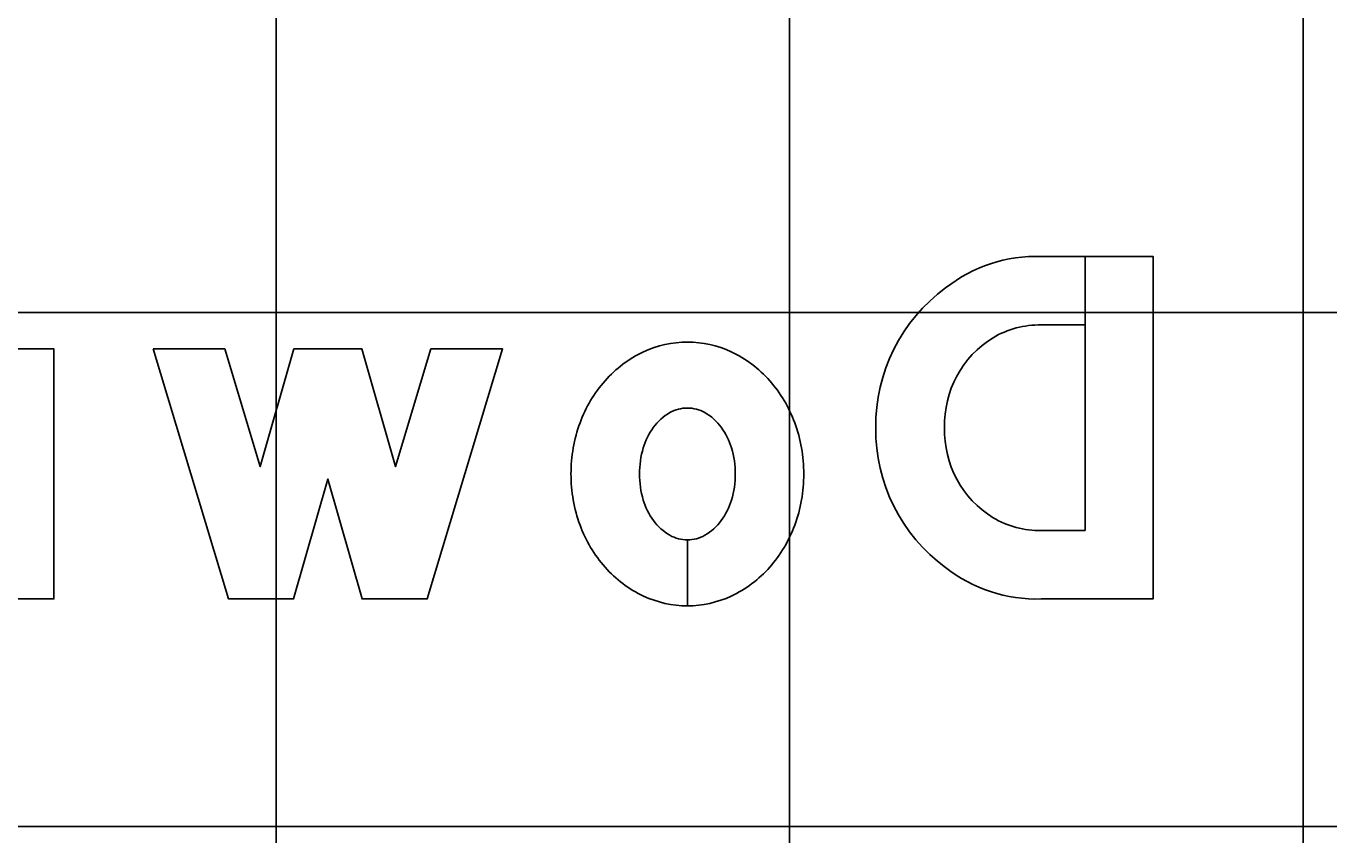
# Model space of a CAD drawing. Extents: x 2193008 to 2198143, y 1236112 to 1237864.
# Drawn here: x 2196697.73 to 2196702.81, y 1237209.01 to 1237212.16 of the extents above; entities that cross this region are included whole.
import ezdxf

# ---------------------------------------------------------------- set-up
doc = ezdxf.new("R2010")
doc.units = 0
for name, color, linetype in [('GSBWFILL', 7, 'Continuous'), ('GSCOLORFILL', 7, 'Continuous'), ('GSOUTLINE', 7, 'Continuous'), ('M-ROADS', 7, 'Continuous')]:
    doc.layers.add(name, color=color, linetype=linetype)

msp = doc.modelspace()

# ---------------------------------------------------------------- linework, layer by layer
at = {"layer": 'GSBWFILL'}
for p, q in [((2196701.6867, 1237210.1983), (2196701.8574, 1237210.1983)), ((2196700.3085, 1237209.905), (2196700.3085, 1237210.1617)), ((2196700.3086, 1237210.1617), (2196700.3086, 1237209.905))]:
    msp.add_line(p, q, dxfattribs=at)
for points in [[(2196701.8574, 1237210.1983), (2196701.8574, 1237211.265), (2196702.1219, 1237211.265), (2196702.1219, 1237209.9317), (2196701.6867, 1237209.9317)], [(2196701.6867, 1237211.265), (2196701.8573, 1237211.265), (2196701.8573, 1237210.9983), (2196701.6867, 1237210.9983)], [(2196697.5752, 1237210.8569), (2196697.5752, 1237210.905), (2196697.8419, 1237210.905), (2196697.8419, 1237209.9317), (2196697.5752, 1237209.9317), (2196697.5752, 1237210.5165)]]:
    msp.add_lwpolyline(points, dxfattribs=at)
msp.add_lwpolyline([(2196698.2286, 1237210.905), (2196698.5219, 1237209.9317), (2196698.7752, 1237209.9317), (2196698.9086, 1237210.3983), (2196699.0419, 1237209.9317), (2196699.2952, 1237209.9317), (2196699.5886, 1237210.905), (2196699.31, 1237210.905), (2196699.172, 1237210.447), (2196699.0411, 1237210.905), (2196698.776, 1237210.905), (2196698.6451, 1237210.447), (2196698.5071, 1237210.905)], close=True, dxfattribs=at)
for centre, major_axis, ratio, start_param, end_param in [((2196701.6692, 1237210.6817), (0, -0.5836), 0.992009, 3.111301, 3.802985), ((2196701.7004, 1237210.605), (0, -0.6639), 0.992009, 3.769463, 4.722379), ((2196701.6803, 1237210.6376), (0, -0.3608), 0.992009, 3.123742, 3.672538), ((2196701.705, 1237210.6087), (0, -0.3983), 0.992009, 3.689617, 4.738495), ((2196700.3339, 1237210.4759), (0, -0.4615), 0.999994, 3.580164, 3.98898), ((2196700.3086, 1237210.5299), (0, -0.4018), 0.999994, 3.141593, 3.580164), ((2196700.3086, 1237210.5299), (0, -0.4018), 0.999994, 2.703022, 3.141593), ((2196700.2832, 1237210.4759), (0, -0.4615), 0.999994, 2.294205, 2.703022), ((2196700.3734, 1237210.441), (0, -0.5141), 0.999994, 3.98898, 4.361709), ((2196700.2437, 1237210.441), (0, -0.5141), 0.999994, 1.921476, 2.294205), ((2196700.3411, 1237210.4801), (0, -0.2035), 0.999994, 3.659317, 4.083593), ((2196700.3086, 1237210.5373), (0, -0.1377), 0.999994, 3.141593, 3.659317), ((2196700.3086, 1237210.5373), (0, -0.1377), 0.999994, 2.623869, 3.141593), ((2196700.276, 1237210.4801), (0, -0.2035), 0.999994, 2.199593, 2.623869), ((2196700.4353, 1237210.4183), (0, -0.5801), 0.999994, 4.361709, 4.712389), ((2196700.3925, 1237210.4428), (0, -0.267), 0.999994, 4.083593, 4.419789), ((2196700.2246, 1237210.4428), (0, -0.267), 0.999994, 1.863396, 2.199593), ((2196700.1818, 1237210.4183), (0, -0.5801), 0.999994, 1.570796, 1.921476), ((2196701.7004, 1237210.5917), (0, -0.6639), 0.992009, 4.702399, 5.655315), ((2196701.705, 1237210.5879), (0, -0.3983), 0.992009, 4.686283, 5.735161), ((2196700.4736, 1237210.4183), (0, -0.3517), 0.999994, 4.419789, 4.712389), ((2196700.1435, 1237210.4183), (0, -0.3517), 0.999994, 1.570796, 1.863396), ((2196700.4353, 1237210.4183), (0, -0.5801), 0.999994, 4.712389, 5.063069), ((2196700.4736, 1237210.4183), (0, -0.3517), 0.999994, 4.712389, 5.004989), ((2196700.1435, 1237210.4183), (0, -0.3517), 0.999994, 1.278197, 1.570796), ((2196700.1818, 1237210.4183), (0, -0.5801), 0.999994, 1.220117, 1.570796), ((2196700.3925, 1237210.3939), (0, -0.267), 0.999994, 5.004989, 5.341185), ((2196700.2246, 1237210.3939), (0, -0.267), 0.999994, 0.942, 1.278197), ((2196700.3411, 1237210.3565), (0, -0.2035), 0.999994, 5.341185, 5.765461), ((2196700.276, 1237210.3565), (0, -0.2035), 0.999994, 0.517724, 0.942), ((2196701.6803, 1237210.5591), (0, -0.3608), 0.992009, 5.75224, 6.301036), ((2196700.3734, 1237210.3957), (0, -0.5141), 0.999994, 5.063069, 5.435798), ((2196700.2437, 1237210.3957), (0, -0.5141), 0.999994, 0.847388, 1.220117), ((2196700.3086, 1237210.2993), (0, -0.1377), 0.999994, 5.765461, 6.282701), ((2196700.3086, 1237210.2993), (0, -0.1377), 0.999994, 0, 0.517724), ((2196700.3339, 1237210.3608), (0, -0.4615), 0.999994, 5.435798, 5.844614), ((2196700.2832, 1237210.3608), (0, -0.4615), 0.999994, 0.438571, 0.847388), ((2196701.6692, 1237210.515), (0, -0.5836), 0.992009, 5.621793, 6.313477), ((2196700.3086, 1237210.3068), (0, -0.4018), 0.999994, 5.844614, 6.283019), ((2196700.3086, 1237210.3068), (0, -0.4018), 0.999994, 0, 0.438571)]:
    msp.add_ellipse(centre, major_axis=major_axis, ratio=ratio, start_param=start_param, end_param=end_param, dxfattribs=at)
at = {"layer": 'GSCOLORFILL'}
for p, q in [((2196701.6867, 1237210.1983), (2196701.8574, 1237210.1983)), ((2196700.3085, 1237209.905), (2196700.3085, 1237210.1617)), ((2196700.3086, 1237210.1617), (2196700.3086, 1237209.905))]:
    msp.add_line(p, q, dxfattribs=at)
for points in [[(2196701.8574, 1237210.1983), (2196701.8574, 1237211.265), (2196702.1219, 1237211.265), (2196702.1219, 1237209.9317), (2196701.6867, 1237209.9317)], [(2196701.6867, 1237211.265), (2196701.8573, 1237211.265), (2196701.8573, 1237210.9983), (2196701.6867, 1237210.9983)], [(2196697.5752, 1237210.8569), (2196697.5752, 1237210.905), (2196697.8419, 1237210.905), (2196697.8419, 1237209.9317), (2196697.5752, 1237209.9317), (2196697.5752, 1237210.5165)]]:
    msp.add_lwpolyline(points, dxfattribs=at)
msp.add_lwpolyline([(2196698.2286, 1237210.905), (2196698.5219, 1237209.9317), (2196698.7752, 1237209.9317), (2196698.9086, 1237210.3983), (2196699.0419, 1237209.9317), (2196699.2952, 1237209.9317), (2196699.5886, 1237210.905), (2196699.31, 1237210.905), (2196699.172, 1237210.447), (2196699.0411, 1237210.905), (2196698.776, 1237210.905), (2196698.6451, 1237210.447), (2196698.5071, 1237210.905)], close=True, dxfattribs=at)
for centre, major_axis, ratio, start_param, end_param in [((2196701.6692, 1237210.6817), (0, -0.5836), 0.992009, 3.111301, 3.802985), ((2196701.7004, 1237210.605), (0, -0.6639), 0.992009, 3.769463, 4.722379), ((2196701.6803, 1237210.6376), (0, -0.3608), 0.992009, 3.123742, 3.672538), ((2196701.705, 1237210.6087), (0, -0.3983), 0.992009, 3.689617, 4.738495), ((2196700.3339, 1237210.4759), (0, -0.4615), 0.999994, 3.580164, 3.98898), ((2196700.3086, 1237210.5299), (0, -0.4018), 0.999994, 3.141593, 3.580164), ((2196700.3086, 1237210.5299), (0, -0.4018), 0.999994, 2.703022, 3.141593), ((2196700.2832, 1237210.4759), (0, -0.4615), 0.999994, 2.294205, 2.703022), ((2196700.3734, 1237210.441), (0, -0.5141), 0.999994, 3.98898, 4.361709), ((2196700.2437, 1237210.441), (0, -0.5141), 0.999994, 1.921476, 2.294205), ((2196700.3411, 1237210.4801), (0, -0.2035), 0.999994, 3.659317, 4.083593), ((2196700.3086, 1237210.5373), (0, -0.1377), 0.999994, 3.141593, 3.659317), ((2196700.3086, 1237210.5373), (0, -0.1377), 0.999994, 2.623869, 3.141593), ((2196700.276, 1237210.4801), (0, -0.2035), 0.999994, 2.199593, 2.623869), ((2196700.4353, 1237210.4183), (0, -0.5801), 0.999994, 4.361709, 4.712389), ((2196700.3925, 1237210.4428), (0, -0.267), 0.999994, 4.083593, 4.419789), ((2196700.2246, 1237210.4428), (0, -0.267), 0.999994, 1.863396, 2.199593), ((2196700.1818, 1237210.4183), (0, -0.5801), 0.999994, 1.570796, 1.921476), ((2196701.7004, 1237210.5917), (0, -0.6639), 0.992009, 4.702399, 5.655315), ((2196701.705, 1237210.5879), (0, -0.3983), 0.992009, 4.686283, 5.735161), ((2196700.4736, 1237210.4183), (0, -0.3517), 0.999994, 4.419789, 4.712389), ((2196700.1435, 1237210.4183), (0, -0.3517), 0.999994, 1.570796, 1.863396), ((2196700.4353, 1237210.4183), (0, -0.5801), 0.999994, 4.712389, 5.063069), ((2196700.4736, 1237210.4183), (0, -0.3517), 0.999994, 4.712389, 5.004989), ((2196700.1435, 1237210.4183), (0, -0.3517), 0.999994, 1.278197, 1.570796), ((2196700.1818, 1237210.4183), (0, -0.5801), 0.999994, 1.220117, 1.570796), ((2196700.3925, 1237210.3939), (0, -0.267), 0.999994, 5.004989, 5.341185), ((2196700.2246, 1237210.3939), (0, -0.267), 0.999994, 0.942, 1.278197), ((2196700.3411, 1237210.3565), (0, -0.2035), 0.999994, 5.341185, 5.765461), ((2196700.276, 1237210.3565), (0, -0.2035), 0.999994, 0.517724, 0.942), ((2196701.6803, 1237210.5591), (0, -0.3608), 0.992009, 5.75224, 6.301036), ((2196700.3734, 1237210.3957), (0, -0.5141), 0.999994, 5.063069, 5.435798), ((2196700.2437, 1237210.3957), (0, -0.5141), 0.999994, 0.847388, 1.220117), ((2196700.3086, 1237210.2993), (0, -0.1377), 0.999994, 5.765461, 6.282701), ((2196700.3086, 1237210.2993), (0, -0.1377), 0.999994, 0, 0.517724), ((2196700.3339, 1237210.3608), (0, -0.4615), 0.999994, 5.435798, 5.844614), ((2196700.2832, 1237210.3608), (0, -0.4615), 0.999994, 0.438571, 0.847388), ((2196701.6692, 1237210.515), (0, -0.5836), 0.992009, 5.621793, 6.313477), ((2196700.3086, 1237210.3068), (0, -0.4018), 0.999994, 5.844614, 6.283019), ((2196700.3086, 1237210.3068), (0, -0.4018), 0.999994, 0, 0.438571)]:
    msp.add_ellipse(centre, major_axis=major_axis, ratio=ratio, start_param=start_param, end_param=end_param, dxfattribs=at)
at = {"layer": 'GSOUTLINE'}
for p, q in [((2196701.6867, 1237210.1983), (2196701.6867, 1237210.1983)), ((2196701.6867, 1237209.9317), (2196701.6867, 1237209.9317))]:
    msp.add_line(p, q, dxfattribs=at)
for points in [[(2196701.6867, 1237211.265), (2196702.1219, 1237211.265), (2196702.1219, 1237209.9317), (2196701.6867, 1237209.9317)], [(2196701.6867, 1237210.9983), (2196701.8574, 1237210.9983), (2196701.8574, 1237210.1983), (2196701.6867, 1237210.1983)], [(2196697.5752, 1237210.8569), (2196697.5752, 1237210.905), (2196697.8419, 1237210.905), (2196697.8419, 1237209.9317), (2196697.5752, 1237209.9317), (2196697.5752, 1237210.5165)]]:
    msp.add_lwpolyline(points, dxfattribs=at)
msp.add_lwpolyline([(2196698.2286, 1237210.905), (2196698.5219, 1237209.9317), (2196698.7752, 1237209.9317), (2196698.9086, 1237210.3983), (2196699.0419, 1237209.9317), (2196699.2952, 1237209.9317), (2196699.5886, 1237210.905), (2196699.31, 1237210.905), (2196699.172, 1237210.447), (2196699.0411, 1237210.905), (2196698.776, 1237210.905), (2196698.6451, 1237210.447), (2196698.5071, 1237210.905)], close=True, dxfattribs=at)
for centre, major_axis, ratio, start_param, end_param in [((2196701.6692, 1237210.6817), (0, -0.5836), 0.992009, 3.111301, 3.802985), ((2196701.7004, 1237210.605), (0, -0.6639), 0.992009, 3.769463, 4.722379), ((2196701.6803, 1237210.6376), (0, -0.3608), 0.992009, 3.123742, 3.672538), ((2196701.705, 1237210.6087), (0, -0.3983), 0.992009, 3.689617, 4.738495), ((2196700.3339, 1237210.4759), (0, -0.4615), 0.999994, 3.580164, 3.98898), ((2196700.3086, 1237210.5299), (0, -0.4018), 0.999994, 3.141593, 3.580164), ((2196700.3086, 1237210.5299), (0, -0.4018), 0.999994, 2.703022, 3.141593), ((2196700.2832, 1237210.4759), (0, -0.4615), 0.999994, 2.294205, 2.703022), ((2196700.3734, 1237210.441), (0, -0.5141), 0.999994, 3.98898, 4.361709), ((2196700.2437, 1237210.441), (0, -0.5141), 0.999994, 1.921476, 2.294205), ((2196700.3411, 1237210.4801), (0, -0.2035), 0.999994, 3.659317, 4.083593), ((2196700.3086, 1237210.5373), (0, -0.1377), 0.999994, 3.141593, 3.659317), ((2196700.3086, 1237210.5373), (0, -0.1377), 0.999994, 2.623869, 3.141593), ((2196700.276, 1237210.4801), (0, -0.2035), 0.999994, 2.199593, 2.623869), ((2196700.4353, 1237210.4183), (0, -0.5801), 0.999994, 4.361709, 4.712389), ((2196700.3925, 1237210.4428), (0, -0.267), 0.999994, 4.083593, 4.419789), ((2196700.2246, 1237210.4428), (0, -0.267), 0.999994, 1.863396, 2.199593), ((2196700.1818, 1237210.4183), (0, -0.5801), 0.999994, 1.570796, 1.921476), ((2196701.7004, 1237210.5917), (0, -0.6639), 0.992009, 4.702399, 5.655315), ((2196701.705, 1237210.5879), (0, -0.3983), 0.992009, 4.686283, 5.735161), ((2196700.4736, 1237210.4183), (0, -0.3517), 0.999994, 4.419789, 4.712389), ((2196700.1435, 1237210.4183), (0, -0.3517), 0.999994, 1.570796, 1.863396), ((2196700.4353, 1237210.4183), (0, -0.5801), 0.999994, 4.712389, 5.063069), ((2196700.4736, 1237210.4183), (0, -0.3517), 0.999994, 4.712389, 5.004989), ((2196700.1435, 1237210.4183), (0, -0.3517), 0.999994, 1.278197, 1.570796), ((2196700.1818, 1237210.4183), (0, -0.5801), 0.999994, 1.220117, 1.570796), ((2196700.3925, 1237210.3939), (0, -0.267), 0.999994, 5.004989, 5.341185), ((2196700.2246, 1237210.3939), (0, -0.267), 0.999994, 0.942, 1.278197), ((2196700.3411, 1237210.3565), (0, -0.2035), 0.999994, 5.341185, 5.765461), ((2196700.276, 1237210.3565), (0, -0.2035), 0.999994, 0.517724, 0.942), ((2196701.6803, 1237210.5591), (0, -0.3608), 0.992009, 5.75224, 6.301036), ((2196700.3734, 1237210.3957), (0, -0.5141), 0.999994, 5.063069, 5.435798), ((2196700.2437, 1237210.3957), (0, -0.5141), 0.999994, 0.847388, 1.220117), ((2196700.3086, 1237210.2993), (0, -0.1377), 0.999994, 5.765461, 6.283185), ((2196700.3086, 1237210.2993), (0, -0.1377), 0.999994, 0, 0.517724), ((2196700.3339, 1237210.3608), (0, -0.4615), 0.999994, 5.435798, 5.844614), ((2196700.2832, 1237210.3608), (0, -0.4615), 0.999994, 0.438571, 0.847388), ((2196701.6692, 1237210.515), (0, -0.5836), 0.992009, 5.621793, 6.313477), ((2196700.3086, 1237210.3068), (0, -0.4018), 0.999994, 5.844614, 6.283185), ((2196700.3086, 1237210.3068), (0, -0.4018), 0.999994, 6.283185, 6.721756)]:
    msp.add_ellipse(centre, major_axis=major_axis, ratio=ratio, start_param=start_param, end_param=end_param, dxfattribs=at)
at = {"layer": 'M-ROADS'}
for p, q in [((2196698.7065, 1237153.0462), (2196698.7065, 1237223.0462)), ((2196700.7065, 1237153.0462), (2196700.7065, 1237223.0462)), ((2196702.7065, 1237153.0462), (2196702.7065, 1237223.0462)), ((2196614.7065, 1237211.0462), (2196874.7065, 1237211.0462)), ((2196614.7065, 1237209.0462), (2196874.7065, 1237209.0462))]:
    msp.add_line(p, q, dxfattribs=at)

doc.saveas('drawing.dxf')
